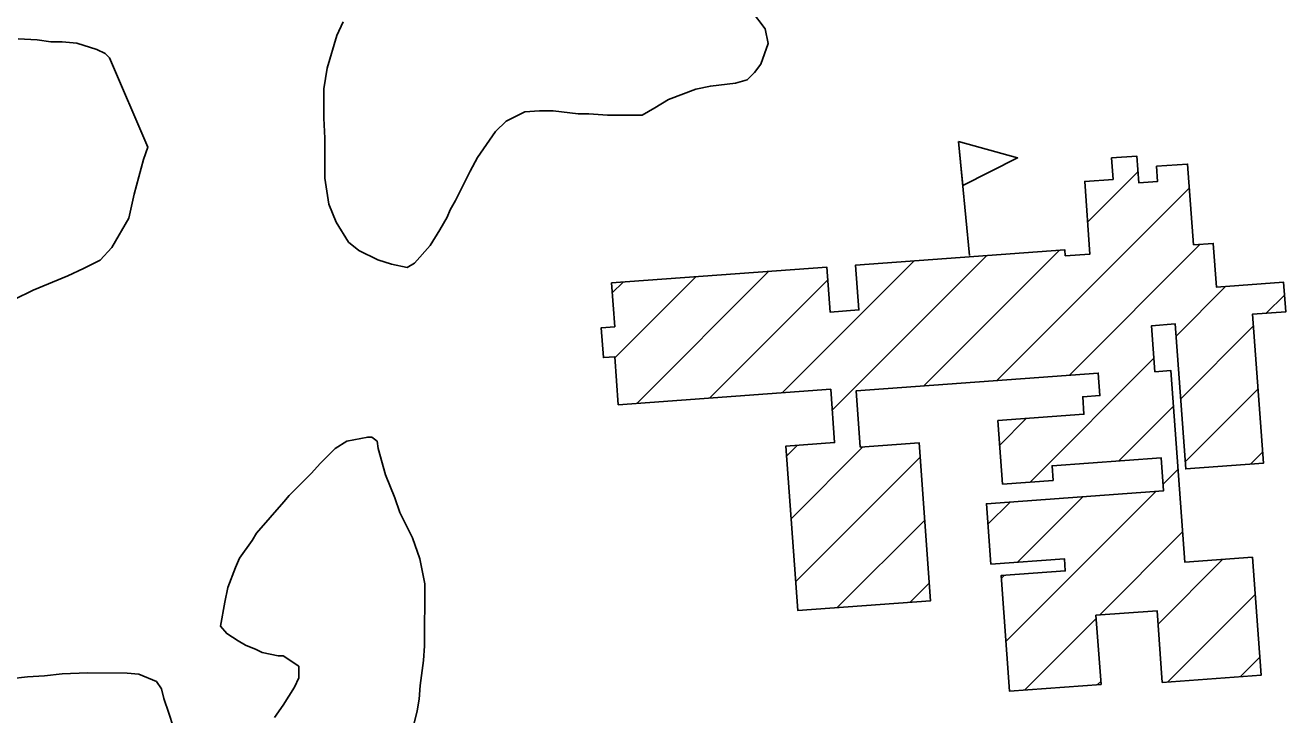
# Model space of a CAD drawing. Extents: x 3313447 to 3351316, y 703786 to 729172.
# Drawn here: x 3334360 to 3335020, y 726665 to 727026 of the extents above; entities that cross this region are included whole.
import ezdxf

# ---------------------------------------------------------------- set-up
doc = ezdxf.new("R2010")
doc.units = 0
doc.layers.add('V-BLDG-OTLN', color=7, linetype='Continuous')
doc.layers.add('V-SITE-VEGE', color=7, linetype='Continuous')

msp = doc.modelspace()

# ---------------------------------------------------------------- linework, layer by layer
at = {"layer": 'V-BLDG-OTLN'}
for p, q in [((3334854.59, 726905.83), (3334848.86, 726965.55)), ((3334916.55, 726923.33), (3334942.93, 726949.71)), ((3334868.89, 726840.31), (3334969.89, 726941.32)), ((3334782.68, 726824.81), (3334863.67, 726905.8)), ((3334830.74, 726837.52), (3334901.81, 726908.59)), ((3334907.03, 726843.1), (3334975.61, 726911.68)), ((3334756.45, 726833.94), (3334825.52, 726903.01)), ((3334668.71, 726852.26), (3334711.16, 726894.72)), ((3334680.16, 726828.36), (3334749.31, 726897.51)), ((3334718.31, 726831.15), (3334780.26, 726893.1)), ((3334667.33, 726886.24), (3334673.02, 726891.93)), ((3334962.91, 726863.62), (3334988.89, 726889.6)), ((3335010.2, 726875.56), (3335019.77, 726885.13)), ((3334965.32, 726830.68), (3335003.4, 726868.76)), ((3334886.43, 726787.15), (3334951.3, 726852.02)), ((3334967.73, 726797.73), (3335005.81, 726835.81)), ((3334932.84, 726798.2), (3334961.52, 726826.88)), ((3334870.44, 726806.51), (3334884.35, 726820.42)), ((3334758.65, 726800.78), (3334764.21, 726806.35)), ((3334761.06, 726767.84), (3334798.75, 726805.53)), ((3334763.47, 726734.89), (3334828.74, 726800.17)), ((3335001.85, 726796.5), (3335008.22, 726802.87)), ((3334956.07, 726786.07), (3334963.93, 726793.93)), ((3334873.65, 726703.66), (3334952.26, 726782.26)), ((3334864.31, 726765.02), (3334875.97, 726776.68)), ((3334879.84, 726745.2), (3334914.11, 726779.47)), ((3334785.32, 726721.39), (3334831.15, 726767.22)), ((3334922.9, 726717.54), (3334966.34, 726760.99)), ((3334953.44, 726712.74), (3334987.29, 726746.58)), ((3334823.46, 726724.18), (3334833.56, 726734.28)), ((3334871.25, 726736.61), (3334872.94, 726738.3)), ((3334958.4, 726682.33), (3335004.35, 726728.28)), ((3334883.57, 726678.22), (3334921.03, 726715.68)), ((3334996.54, 726685.12), (3335006.76, 726695.34)), ((3334921.72, 726681.01), (3334923.44, 726682.73))]:
    msp.add_line(p, q, dxfattribs=at)
for points in [[(3334848.86, 726965.55), (3334879.83, 726956.92), (3334851.07, 726942.56)], [(3334670.51, 726827.66), (3334668.67, 726852.77), (3334662.71, 726852.33), (3334661.57, 726867.95), (3334668.63, 726868.47), (3334666.95, 726891.48), (3334779.77, 726899.74), (3334781.49, 726876.22), (3334796.63, 726877.33), (3334794.92, 726900.78), (3334904.62, 726908.79), (3334904.85, 726905.65), (3334917.77, 726906.59), (3334914.99, 726944.61), (3334929.88, 726945.7), (3334929.06, 726956.9), (3334942.33, 726957.87), (3334943.35, 726943.92), (3334953.24, 726944.65), (3334952.66, 726952.55), (3334968.98, 726953.75), (3334972.08, 726911.42), (3334982.42, 726912.18), (3334984.09, 726889.25), (3335019.29, 726891.82), (3335020.42, 726876.31), (3335002.94, 726875.03), (3335008.65, 726796.99), (3334968, 726794.02), (3334962.45, 726869.94), (3334950.06, 726869.03), (3334951.82, 726844.93), (3334960.16, 726845.54), (3334967.5, 726745.13), (3335002.92, 726747.72), (3335007.44, 726685.92), (3334955.68, 726682.14), (3334952.93, 726719.74), (3334920.91, 726717.4), (3334923.56, 726681.14), (3334875.56, 726677.63), (3334871.13, 726738.17), (3334904.83, 726740.63), (3334904.37, 726747), (3334865.83, 726744.18), (3334863.52, 726775.77), (3334956.33, 726782.56), (3334955.06, 726799.83), (3334897.92, 726795.65), (3334898.47, 726788.03), (3334871.93, 726786.09), (3334869.5, 726819.33), (3334914.62, 726822.64), (3334913.95, 726831.81), (3334923, 726832.47), (3334922.15, 726844.21), (3334795.17, 726834.92), (3334797.33, 726805.43), (3334828.2, 726807.69), (3334834.24, 726724.97), (3334764.57, 726719.87), (3334758.27, 726805.91), (3334783.92, 726807.79), (3334781.87, 726835.8)]]:
    msp.add_lwpolyline(points, close=True, dxfattribs=at)
at = {"layer": 'V-SITE-VEGE'}
for points in [[(3334740.31, 727034.01), (3334747.41, 727024.65), (3334749.03, 727016.96), (3334745.15, 727005.99), (3334741.84, 727001.61), (3334737.99, 726997.78), (3334731.94, 726996.15), (3334718.76, 726994.55), (3334711.07, 726992.93), (3334696.78, 726987.49), (3334689.63, 726983.12), (3334683.03, 726979.3), (3334664.91, 726979.37), (3334655.03, 726979.95), (3334649.54, 726979.97), (3334636.37, 726981.66), (3334629.24, 726981.68), (3334621.55, 726981.16), (3334611.65, 726976.26), (3334606.14, 726970.79), (3334596.76, 726957.09), (3334592.9, 726949.97), (3334585.16, 726934.62), (3334582.4, 726929.69), (3334580.73, 726925.86), (3334576.87, 726919.28), (3334571.9, 726911.06), (3334563.63, 726901.76), (3334559.78, 726899.58), (3334551.56, 726901.25), (3334544.43, 726903.47), (3334534.56, 726908.45), (3334529.09, 726912.86), (3334522.54, 726923.31), (3334518.73, 726932.66), (3334516.58, 726946.39), (3334516.65, 726967.25), (3334516.14, 726977.68), (3334516.19, 726993.05), (3334517.87, 727004.03), (3334522.87, 727021.03), (3334526.19, 727028.15)], [(3334355.98, 727019.4), (3334365.86, 727018.82), (3334372.99, 727017.7), (3334379.03, 727017.68), (3334386.71, 727017.1), (3334397.14, 727013.77), (3334401.52, 727011.56), (3334403.71, 727009.36), (3334423.86, 726962.63), (3334421.64, 726956.05), (3334416.64, 726937.95), (3334413.85, 726925.33), (3334405.01, 726909.99), (3334398.95, 726903.42), (3334390.15, 726899.06), (3334381.9, 726895.25), (3334363.76, 726887.62), (3334353.87, 726882.72)], [(3334509.46, 726791.6), (3334514.42, 726797.08), (3334522.13, 726804.73), (3334528.18, 726808.56), (3334539.17, 726810.72), (3334541.36, 726810.71), (3334544.1, 726808.5), (3334544.64, 726804.66), (3334548.43, 726790.92), (3334553.33, 726778.83), (3334556.05, 726771.13), (3334562.59, 726757.93), (3334566.4, 726746.94), (3334569.1, 726733.76), (3334568.99, 726701.37), (3334568.41, 726693.68), (3334566.72, 726680.51), (3334566.14, 726673.38), (3334565.03, 726667.34), (3334562.8, 726658.02)], [(3334490.35, 726663.76), (3334494.77, 726670.33), (3334500.84, 726679.64), (3334503.05, 726684.58), (3334503.07, 726690.61), (3334494.85, 726696.13), (3334492.11, 726696.14), (3334483.88, 726697.82), (3334480.59, 726699.47), (3334475.11, 726701.69), (3334471.28, 726703.9), (3334465.25, 726707.76), (3334461.97, 726711.62), (3334464.21, 726724.23), (3334465.88, 726731.91), (3334469.76, 726742.33), (3334471.98, 726747.26), (3334478.6, 726756.57), (3334480.81, 726760.41), (3334495.13, 726776.83), (3334497.89, 726780.11), (3334509.46, 726791.6)], [(3334351.53, 726684), (3334360.87, 726685.06), (3334369.66, 726685.58), (3334378.99, 726686.65), (3334392.17, 726687.15), (3334413.03, 726687.08), (3334419.07, 726686.51), (3334428.38, 726682.64), (3334431.12, 726678.78), (3334432.2, 726673.84), (3334434.92, 726666.15), (3334437.09, 726659)]]:
    msp.add_lwpolyline(points, dxfattribs=at)

doc.saveas('drawing.dxf')
